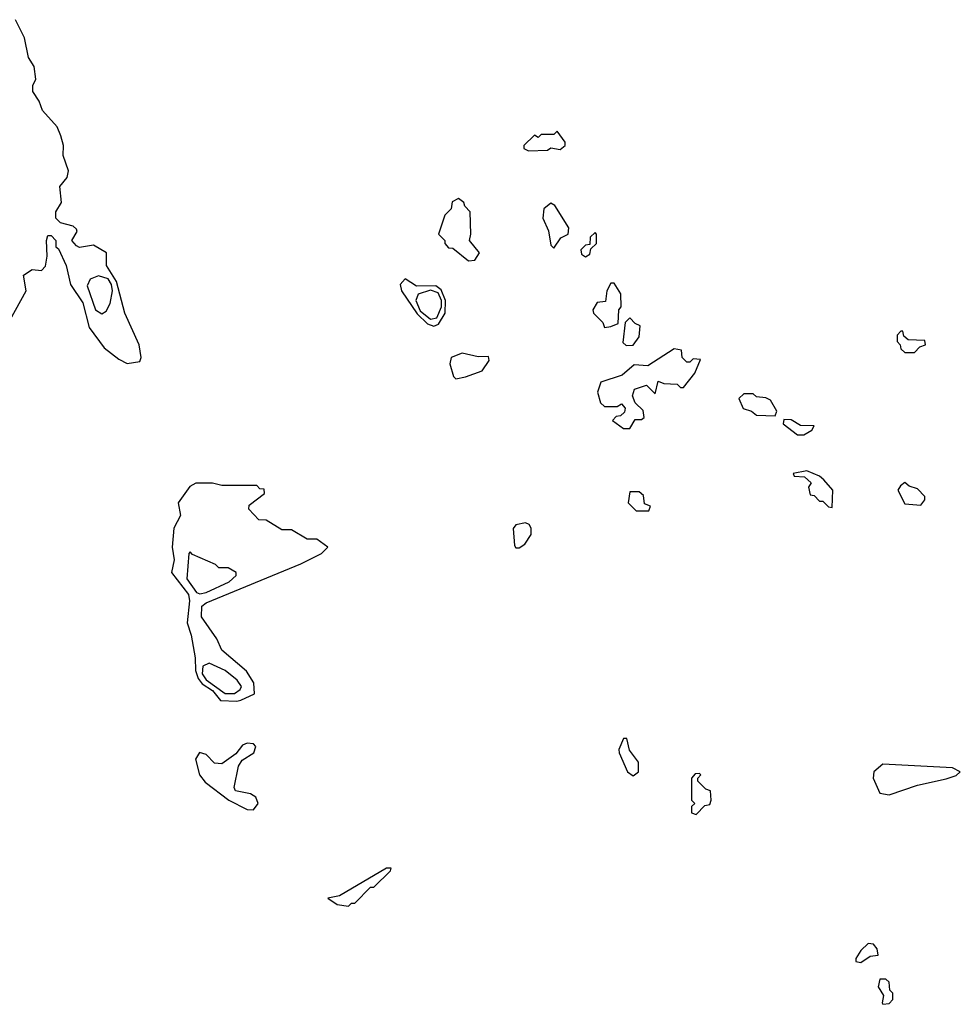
# Model space of a CAD drawing. Extents: x 2889633 to 3052318, y 540750 to 918690.
# Tile 551 of 656: x 2978506 to 2981480, y 834240 to 837352. Entities that reach past the tile are written whole.
import ezdxf

# ---------------------------------------------------------------- set-up
doc = ezdxf.new("R2010")
doc.units = 0

msp = doc.modelspace()

# ---------------------------------------------------------------- linework, layer by layer
at = {"layer": '0CON02XD'}
for points in [[(2978885, 836272.5), (2978890, 836285), (2978883.3, 836325), (2978838, 836425), (2978812.2, 836525), (2978780, 836575), (2978780, 836615), (2978739.3, 836639.3), (2978695, 836632.5), (2978685, 836637.5), (2978670, 836655), (2978687, 836683), (2978685, 836690), (2978675, 836700), (2978635, 836710), (2978620, 836725), (2978620, 836745), (2978637.5, 836775), (2978632.5, 836825), (2978656, 836854), (2978660, 836875), (2978643.6, 836923.6), (2978643.8, 836955), (2978635.8, 836985.8), (2978623.6, 837013.6), (2978577.5, 837065), (2978567.5, 837095), (2978546.7, 837125), (2978546.7, 837145), (2978556.7, 837165), (2978551.2, 837205), (2978533.3, 837233.3), (2978520.8, 837295), (2978492.5, 837352.5)], [(2980115, 836937.5), (2980175, 836940), (2980185, 836947.5), (2980215, 836942.5), (2980230, 836955), (2980230, 836965), (2980205, 837000), (2980195, 836990), (2980155, 836990), (2980145, 836980), (2980133, 836987), (2980100, 836955), (2980100, 836945), (2980115, 836937.5)], [(2979925, 836590), (2979945, 836592.5), (2979960, 836615), (2979927.5, 836655), (2979932.5, 836675), (2979930, 836745), (2979913, 836763), (2979910, 836775), (2979893, 836787), (2979873, 836777), (2979870, 836755), (2979850, 836735), (2979830, 836675), (2979850, 836655), (2979850, 836645), (2979861.7, 836631.7), (2979875, 836630), (2979925, 836590)], [(2980195, 836630), (2980217, 836663), (2980240, 836675), (2980242.5, 836695), (2980197.5, 836765), (2980185, 836772.5), (2980163.3, 836755), (2980160, 836725), (2980177.5, 836685), (2980185, 836640), (2980195, 836630)], [(2980295, 836602.5), (2980308.3, 836611.7), (2980311.7, 836628.3), (2980330, 836645), (2980330, 836675), (2980325, 836680), (2980310, 836665), (2980308.3, 836641.7), (2980295, 836640), (2980280, 836625), (2980281.7, 836611.7), (2980295, 836602.5)], [(2978475, 836403.3), (2978526.2, 836495), (2978517.5, 836545), (2978545, 836562.5), (2978575, 836560), (2978587, 836573), (2978592.5, 836605), (2978590, 836655), (2978595, 836670), (2978605, 836670), (2978620, 836655), (2978620, 836635), (2978628.3, 836628.3), (2978652.5, 836575), (2978666.7, 836515), (2978705, 836457.5), (2978725, 836380), (2978772.5, 836315), (2978819.3, 836279.3), (2978845, 836266.2), (2978885, 836272.5)], [(2978765, 836422.5), (2978779.2, 836430.8), (2978792, 836455), (2978799.5, 836495), (2978796.4, 836515), (2978785, 836533.1), (2978755, 836543.3), (2978728.2, 836531.8), (2978718.8, 836511.2), (2978745.8, 836435.8), (2978765, 836422.5)], [(2979815, 836384.2), (2979830, 836390), (2979851.2, 836425), (2979852.5, 836465), (2979838.9, 836498.9), (2979821.1, 836511.1), (2979760.5, 836510.5), (2979725, 836533.8), (2979709.2, 836515), (2979712.9, 836495), (2979762.8, 836422.8), (2979795, 836390.6), (2979815, 836384.2)], [(2980355, 836380), (2980375, 836382.5), (2980398.3, 836391.7), (2980400, 836435), (2980407.5, 836445), (2980406.4, 836486.4), (2980385, 836520), (2980375, 836520), (2980362.5, 836495), (2980358.3, 836461.7), (2980331.7, 836458.3), (2980317.5, 836435), (2980320, 836425), (2980350, 836395), (2980355, 836380)], [(2979805, 836406.2), (2979825, 836410), (2979839.7, 836445), (2979839.4, 836465), (2979828.7, 836488.7), (2979805, 836497.8), (2979765.4, 836484.6), (2979758.5, 836465), (2979771.9, 836431.9), (2979805, 836406.2)], [(2980423, 836323), (2980445, 836323.3), (2980465, 836350), (2980467.5, 836385), (2980451.7, 836391.7), (2980435, 836410), (2980420, 836395), (2980412.5, 836332.5), (2980423, 836323)], [(2981335, 836300), (2981351.7, 836318.3), (2981370, 836325), (2981368.3, 836338.3), (2981315, 836340), (2981301.7, 836351.7), (2981298.3, 836368.3), (2981291.7, 836368.3), (2981280, 836355), (2981280, 836335), (2981290, 836325), (2981291.7, 836311.7), (2981305, 836300), (2981335, 836300)], [(2979885, 836217.5), (2979915, 836223.3), (2979967.5, 836242.5), (2979990, 836275), (2979988.3, 836288.3), (2979955, 836286.7), (2979905, 836298.6), (2979870, 836285), (2979866.2, 836265), (2979877.5, 836225), (2979885, 836217.5)], [(2980435, 836060), (2980451.7, 836088.3), (2980471.7, 836088.3), (2980480, 836095), (2980477, 836117), (2980451.7, 836141.7), (2980443, 836163), (2980450, 836185), (2980487.5, 836197.5), (2980515, 836170), (2980525, 836210), (2980542.5, 836202.5), (2980585, 836200), (2980595, 836190), (2980605, 836190), (2980640, 836235), (2980658.3, 836278.3), (2980635, 836280), (2980625, 836270), (2980615, 836270), (2980600, 836285), (2980598.3, 836308.3), (2980575, 836312.5), (2980491.7, 836258.3), (2980448.3, 836261.7), (2980410.7, 836229.3), (2980343.3, 836206.7), (2980332.5, 836175), (2980341.7, 836141.7), (2980355, 836130), (2980395, 836130), (2980408.3, 836138.3), (2980420, 836125), (2980418.3, 836111.7), (2980405, 836100), (2980391.7, 836098.3), (2980380, 836085), (2980415, 836060), (2980435, 836060)], [(2980895, 836100), (2980900, 836115), (2980879.3, 836149.3), (2980865, 836157.5), (2980835, 836160), (2980825, 836170), (2980795, 836170), (2980780, 836155), (2980793.6, 836123.6), (2980820, 836115), (2980835, 836102.5), (2980895, 836100)], [(2980985, 836040), (2981010, 836055), (2981018.3, 836068.3), (2980975, 836070), (2980945, 836087.5), (2980921.7, 836088.3), (2980920, 836075), (2980965, 836040), (2980985, 836040)], [(2981075, 835810), (2981076.7, 835865), (2981048.3, 835898.3), (2981035, 835910), (2980995, 835926.7), (2980951.7, 835918.3), (2980955, 835910), (2980987, 835907), (2981008.3, 835888.3), (2981000, 835875), (2981005, 835850), (2981018.3, 835848.3), (2981035, 835830), (2981045, 835830), (2981063, 835813), (2981075, 835810)], [(2979192.1, 835197.9), (2979205, 835201.4), (2979248.1, 835221.9), (2979245.8, 835255.8), (2979223.3, 835293.3), (2979145, 835360), (2979128.8, 835395), (2979080, 835465), (2979081.1, 835498.9), (2979095, 835509.2), (2979395, 835632), (2979460, 835665), (2979480, 835685), (2979445, 835710), (2979415, 835710), (2979365, 835740), (2979335, 835740), (2979285, 835770), (2979261.7, 835771.7), (2979230, 835805), (2979231.7, 835818.3), (2979280, 835855), (2979278.3, 835868.3), (2979265, 835870), (2979255, 835880), (2979145, 835880), (2979115, 835887.5), (2979063, 835887), (2979043.6, 835876.4), (2979006.7, 835825), (2979013.8, 835785), (2978992.5, 835745), (2978987.5, 835685), (2978994, 835645), (2978985.8, 835605), (2979039.4, 835535), (2979042.9, 835515), (2979035.5, 835445.5), (2979047.4, 835407.4), (2979060.6, 835335), (2979061.5, 835295), (2979070.3, 835270.3), (2979083.1, 835253.1), (2979115, 835232.5), (2979140.3, 835200.3), (2979192.1, 835197.9)], [(2981355, 835817.5), (2981367.5, 835835), (2981367.5, 835845), (2981345, 835870), (2981318.3, 835878.3), (2981305, 835890), (2981290.7, 835879.3), (2981282.5, 835865), (2981305, 835822.5), (2981355, 835817.5)], [(2980495, 835800), (2980500, 835815), (2980481.7, 835821.7), (2980478.3, 835848.3), (2980465, 835860), (2980435, 835860), (2980430, 835825), (2980455, 835800), (2980495, 835800)], [(2980085, 835682.5), (2980102.5, 835695), (2980122.5, 835725), (2980122.5, 835745), (2980116.7, 835756.7), (2980105, 835762.5), (2980075, 835756.2), (2980066, 835744), (2980070.7, 835690.7), (2980075, 835682.5), (2980085, 835682.5)], [(2979075, 835538), (2979095, 835542), (2979167.5, 835575), (2979190, 835595), (2979190, 835605), (2979165, 835620), (2979135, 835620), (2979125, 835630), (2979051.7, 835661.7), (2979045, 835670), (2979040, 835665), (2979034, 835585), (2979065, 835542), (2979075, 835538)], [(2979185, 835222.9), (2979203.3, 835235), (2979206.7, 835245), (2979193.8, 835265), (2979155, 835295.7), (2979105, 835318.8), (2979085, 835308.8), (2979082.5, 835285), (2979095, 835265.7), (2979155, 835222.9), (2979185, 835222.9)], [(2979245, 834854.3), (2979260, 834875), (2979252.5, 834895), (2979235.5, 834905.5), (2979187.5, 834915), (2979184, 834925), (2979197, 834993), (2979208.6, 835011.4), (2979246, 835035), (2979252, 835055), (2979245, 835063.8), (2979225, 835065.6), (2979210.3, 835059.7), (2979188.6, 835031.4), (2979145, 835000), (2979122.1, 835002.1), (2979095, 835030), (2979073.8, 835036.2), (2979061.2, 835015), (2979074.4, 834965), (2979091.7, 834941.7), (2979166.7, 834885), (2979225, 834855.6), (2979245, 834854.3)], [(2980445, 834962.5), (2980462.5, 834975), (2980462.5, 835005), (2980433.9, 835043.9), (2980425, 835080), (2980415, 835080), (2980400, 835045), (2980401.2, 835035), (2980427.5, 834975), (2980445, 834962.5)], [(2981255, 834902.5), (2981345, 834932.5), (2981435, 834952.5), (2981467, 834963), (2981480, 834975), (2981455, 834987.5), (2981235, 834998.8), (2981206.2, 834975), (2981204.3, 834955), (2981225, 834907.5), (2981255, 834902.5)], [(2980645, 834840), (2980671.7, 834868.3), (2980688.3, 834871.7), (2980692.5, 834885), (2980690, 834915), (2980675, 834920), (2980650, 834945), (2980650, 834955), (2980660, 834965), (2980655, 834970), (2980641.7, 834968.3), (2980630, 834955), (2980630, 834885), (2980640, 834875), (2980630, 834865), (2980630, 834845), (2980645, 834840)], [(2979545, 834550), (2979555, 834560), (2979565, 834560), (2979615, 834610), (2979625, 834610), (2979678.3, 834661.7), (2979680, 834670), (2979665, 834670), (2979517, 834583), (2979480, 834575), (2979510, 834555), (2979545, 834550)], [(2981165, 834372.5), (2981195, 834392.5), (2981220, 834395), (2981217.5, 834415), (2981205, 834430), (2981188.3, 834431.7), (2981165, 834410), (2981150, 834385), (2981150, 834375), (2981165, 834372.5)], [(2981235, 834240), (2981255, 834242.5), (2981266.7, 834255), (2981266.7, 834275), (2981257.5, 834285), (2981255, 834310), (2981245, 834320), (2981225, 834320), (2981220, 834295), (2981237.5, 834267.5), (2981232.5, 834245), (2981235, 834240)]]:
    msp.add_lwpolyline(points, dxfattribs=at)

doc.saveas('drawing.dxf')
